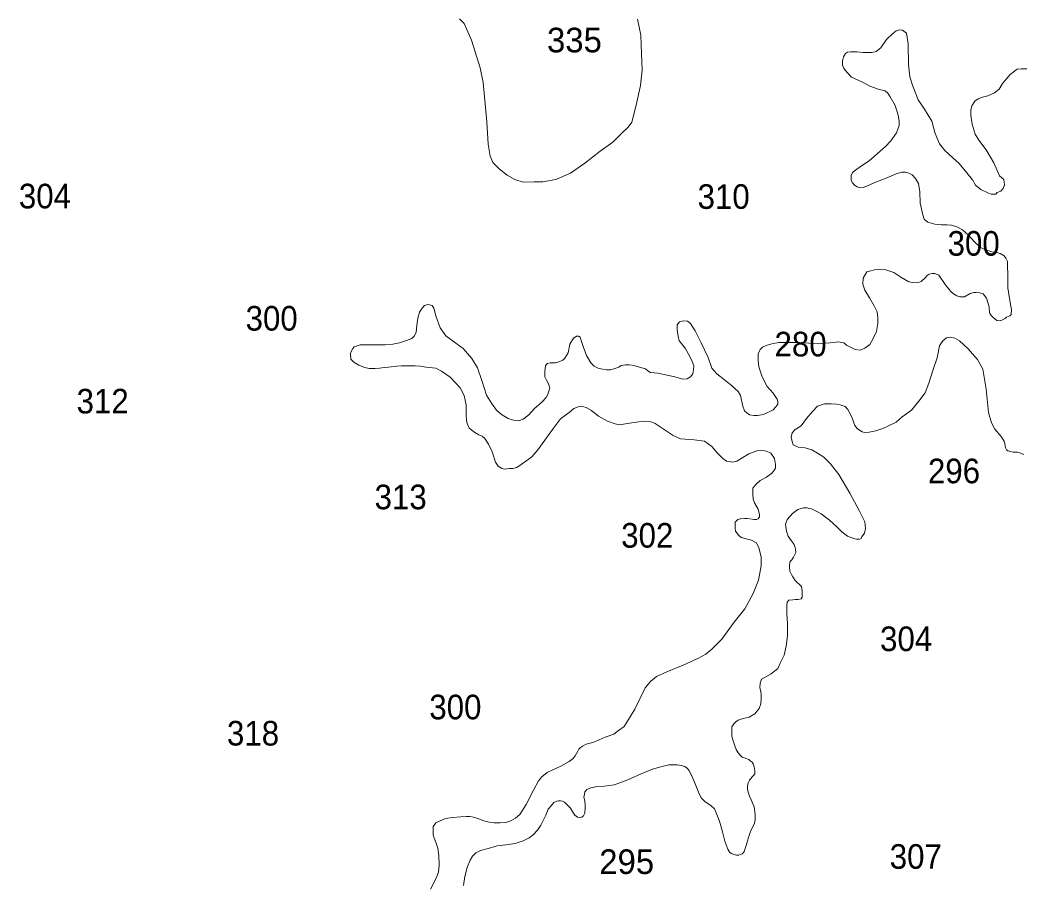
# Model space of a CAD drawing. Extents: x 445.4 to 500, y 8728.7 to 8784.
# Drawn here: x 473.42 to 479.94, y 8742.64 to 8748.25 of the extents above; entities that cross this region are included whole.
import ezdxf
from ezdxf.enums import TextEntityAlignment as Align

# ---------------------------------------------------------------- set-up
doc = ezdxf.new("R2010")
doc.units = 0
doc.header["$LTSCALE"] = 0.064
doc.layers.add('2', color=7, linetype='Continuous', lineweight=13)
doc.layers.add('21', color=7, linetype='Continuous')
doc.layers.add('61', color=7, linetype='Continuous')

msp = doc.modelspace()

# ---------------------------------------------------------------- linework, layer by layer
at = {"layer": '2'}
for points in [[(477.4373, 8748.2514), (477.4593, 8748.1459), (477.4638, 8748.0257), (477.4682, 8747.9223), (477.4572, 8747.819), (477.4285, 8747.6914), (477.3999, 8747.5823), (477.3778, 8747.5493), (477.3338, 8747.5076), (477.2765, 8747.4526), (477.195, 8747.3932), (477.0958, 8747.3141), (477.0011, 8747.2503), (476.9075, 8747.2099), (476.8591, 8747.2011), (476.8216, 8747.1945), (476.7665, 8747.1945), (476.6938, 8747.1923), (476.641, 8747.2099), (476.5903, 8747.2362), (476.5374, 8747.278), (476.4977, 8747.3198), (476.4801, 8747.3616), (476.4669, 8747.4385), (476.4581, 8747.5837), (476.4337, 8747.8382), (476.4139, 8747.935), (476.3588, 8748.1153), (476.3101, 8748.2225), (476.2814, 8748.2533)], [(479.1811, 8747.2566), (479.1564, 8747.2566), (479.1193, 8747.2467), (479.0551, 8747.2171), (478.9809, 8747.19), (478.934, 8747.1678), (478.9043, 8747.1579), (478.8821, 8747.1554), (478.8648, 8747.1604), (478.8475, 8747.1727), (478.8327, 8747.19), (478.8278, 8747.2072), (478.8278, 8747.2344), (478.8352, 8747.2541), (478.8549, 8747.2689), (478.8871, 8747.2936), (478.9439, 8747.3306), (479.05, 8747.4233), (479.0846, 8747.4602), (479.1216, 8747.512), (479.1389, 8747.5589), (479.1389, 8747.591), (479.1315, 8747.628), (479.1118, 8747.6896), (479.0796, 8747.7463), (479.0648, 8747.771), (479.0475, 8747.7858), (479.003, 8747.7957), (478.9487, 8747.8154), (478.9084, 8747.8369), (478.8714, 8747.8542), (478.8294, 8747.8739), (478.8022, 8747.9011), (478.7799, 8747.9307), (478.7701, 8747.9529), (478.7701, 8747.98), (478.7775, 8748.0071), (478.7898, 8748.0268), (478.8022, 8748.0367), (478.8219, 8748.0392), (478.8664, 8748.0392), (478.9059, 8748.0342), (478.9381, 8748.0342), (478.9603, 8748.0342), (478.99, 8748.0416), (479.0196, 8748.0638), (479.0567, 8748.1181), (479.0987, 8748.1576), (479.1184, 8748.1748), (479.1431, 8748.1822), (479.1604, 8748.1798), (479.1876, 8748.16), (479.1975, 8748.091), (479.2, 8747.9553), (479.2074, 8747.8764), (479.2272, 8747.8147), (479.2617, 8747.726), (479.3037, 8747.6668), (479.3514, 8747.5887), (479.3736, 8747.5074), (479.4008, 8747.4408), (479.4354, 8747.3964), (479.4873, 8747.3495), (479.5293, 8747.3125), (479.5787, 8747.2533), (479.6157, 8747.2065), (479.6355, 8747.1719), (479.6708, 8747.1438), (479.7153, 8747.1216), (479.7375, 8747.1142), (479.7672, 8747.1142), (479.7771, 8747.1241), (479.7993, 8747.1339), (479.8141, 8747.1512), (479.824, 8747.1734), (479.8191, 8747.2079), (479.7919, 8747.2326), (479.7548, 8747.3165), (479.7054, 8747.4028), (479.656, 8747.4644), (479.6338, 8747.5039), (479.614, 8747.568), (479.6039, 8747.6266), (479.6039, 8747.6586), (479.6113, 8747.6882), (479.6311, 8747.7178), (479.6533, 8747.7326), (479.6805, 8747.745), (479.7151, 8747.7524), (479.7596, 8747.7721), (479.7892, 8747.7968), (479.8115, 8747.8338), (479.8609, 8747.8905), (479.888, 8747.9127), (479.9053, 8747.925), (479.9325, 8747.9275), (479.9696, 8747.9275)], [(478.2354, 8746.1037), (478.2503, 8746.1185), (478.275, 8746.1309), (478.312, 8746.1407), (478.3565, 8746.1506), (478.4751, 8746.1506), (478.5517, 8746.1457), (478.6135, 8746.1407), (478.658, 8746.1457), (478.6901, 8746.1481), (478.7123, 8746.1506), (478.742, 8746.1531), (478.779, 8746.1481), (478.7963, 8746.1333), (478.8531, 8746.1037), (478.8843, 8746.0997), (478.9164, 8746.1121), (478.9485, 8746.1367), (478.9707, 8746.1762), (478.9905, 8746.2206), (479.0004, 8746.2724), (479.0004, 8746.3118), (478.9955, 8746.3488), (478.9782, 8746.3834), (478.946, 8746.4401), (478.9164, 8746.4894), (478.9018, 8746.5299), (478.9043, 8746.5669), (478.929, 8746.6089), (478.9463, 8746.6138), (478.9784, 8746.6212), (479.0056, 8746.6237), (479.0525, 8746.6212), (479.1044, 8746.6039), (479.1489, 8746.5743), (479.2007, 8746.5447), (479.2279, 8746.5398), (479.26, 8746.5373), (479.2823, 8746.5472), (479.307, 8746.5694), (479.3218, 8746.5842), (479.3342, 8746.5941), (479.3539, 8746.599), (479.3712, 8746.599), (479.3959, 8746.5867), (479.4379, 8746.5275), (479.475, 8746.4806), (479.4923, 8746.4658), (479.5145, 8746.4535), (479.5343, 8746.4461), (479.564, 8746.4461), (479.601, 8746.4683), (479.6233, 8746.4757), (479.6381, 8746.4757), (479.6628, 8746.4732), (479.685, 8746.4658), (479.7073, 8746.4387), (479.7246, 8746.3819), (479.727, 8746.3425), (479.7369, 8746.3252), (479.7493, 8746.3129), (479.7616, 8746.303), (479.774, 8746.2932), (479.7962, 8746.2907), (479.811, 8746.2981), (479.8283, 8746.3055), (479.8357, 8746.3154), (479.858, 8746.3228), (479.8679, 8746.3326), (479.8703, 8746.3647), (479.8654, 8746.3869), (479.853, 8746.4485), (479.8456, 8746.5053), (479.8456, 8746.5842), (479.8432, 8746.6532), (479.8432, 8746.6754), (479.8333, 8746.6976), (479.8209, 8746.7124), (479.7962, 8746.7272), (479.7715, 8746.7346), (479.7419, 8746.7396), (479.7023, 8746.7519), (479.6677, 8746.7667), (479.6257, 8746.8062), (479.5887, 8746.8481), (479.5516, 8746.8826), (479.5146, 8746.9014), (479.48, 8746.9113), (479.4479, 8746.9137), (479.4133, 8746.9137), (479.3713, 8746.9187), (479.3244, 8746.931), (479.3021, 8746.9507), (479.2923, 8746.9803), (479.275, 8747.0543), (479.2725, 8747.1283), (479.2651, 8747.1826), (479.2453, 8747.2146), (479.2231, 8747.2393), (479.2008, 8747.2492), (479.1811, 8747.2566)], [(478.0153, 8745.3785), (477.9918, 8745.3968), (477.9552, 8745.4333), (477.9212, 8745.475), (477.8742, 8745.5089), (477.8063, 8745.5167), (477.7175, 8745.5245), (477.6705, 8745.5454), (477.6052, 8745.5897), (477.553, 8745.6236), (477.519, 8745.6366), (477.4825, 8745.6392), (477.4459, 8745.634), (477.3858, 8745.6262), (477.3205, 8745.6158), (477.2918, 8745.621), (477.2422, 8745.6392), (477.1831, 8745.6719), (477.1387, 8745.7084), (477.1048, 8745.7266), (477.0891, 8745.7319), (477.0761, 8745.7345), (477.0526, 8745.7319), (477.0238, 8745.7214), (476.9925, 8745.6954), (476.9376, 8745.6536), (476.8906, 8745.5937), (476.8358, 8745.5155), (476.7888, 8745.4529), (476.7516, 8745.4058), (476.7177, 8745.3823), (476.6811, 8745.3562), (476.6524, 8745.338), (476.6263, 8745.3302), (476.6028, 8745.3302), (476.574, 8745.3276), (476.5558, 8745.3302), (476.5322, 8745.3458), (476.514, 8745.3719), (476.4931, 8745.4397), (476.4696, 8745.4892), (476.4461, 8745.5257), (476.4278, 8745.5414), (476.4069, 8745.5492), (476.3808, 8745.5648), (476.3442, 8745.5935), (476.3285, 8745.63), (476.3233, 8745.6743), (476.3233, 8745.7447), (476.3102, 8745.8047), (476.2841, 8745.8542), (476.2188, 8745.9246), (476.164, 8745.9637), (476.1274, 8745.982), (476.0633, 8745.9906), (476.0264, 8745.9962), (475.9914, 8745.998), (475.9453, 8745.998), (475.9028, 8745.998), (475.8733, 8745.9962), (475.8198, 8745.9906), (475.7903, 8745.9869), (475.7608, 8745.9833), (475.7331, 8745.9814), (475.6926, 8745.9814), (475.6649, 8745.9869), (475.6261, 8746.0017), (475.5929, 8746.0219), (475.5745, 8746.0422), (475.5726, 8746.079), (475.5782, 8746.0956), (475.5874, 8746.1103), (475.5948, 8746.1214), (475.6151, 8746.1287), (475.6335, 8746.1343), (475.6593, 8746.1343), (475.6981, 8746.1343), (475.7479, 8746.1343), (475.7977, 8746.1343), (475.8475, 8746.1398), (475.8899, 8746.1471), (475.9361, 8746.1619), (475.9711, 8746.1748), (475.9865, 8746.1906), (475.9989, 8746.2153), (476.0038, 8746.2621), (476.0087, 8746.309), (476.0211, 8746.346), (476.0384, 8746.3731), (476.0532, 8746.3904), (476.0754, 8746.3978), (476.0853, 8746.3953), (476.1026, 8746.3904), (476.1125, 8746.3731), (476.1273, 8746.3238), (476.1545, 8746.2449), (476.1916, 8746.1931), (476.2558, 8746.1462), (476.3052, 8746.1117), (476.3596, 8746.0451), (476.3966, 8745.9859)], [(476.3966, 8745.9859), (476.4263, 8745.9021), (476.4559, 8745.8083), (476.4881, 8745.7565), (476.5202, 8745.7097), (476.553, 8745.6813), (476.5974, 8745.6566), (476.632, 8745.6443), (476.6641, 8745.6418), (476.6938, 8745.6517), (476.7308, 8745.6788), (476.7679, 8745.7207), (476.8173, 8745.7651), (476.8445, 8745.7923), (476.8519, 8745.8071), (476.8673, 8745.8523), (476.8599, 8745.8819), (476.8451, 8745.9041), (476.8352, 8745.9263), (476.8352, 8745.9608), (476.8401, 8745.9978), (476.85, 8746.0126), (476.8698, 8746.0175), (476.9044, 8746.0175), (476.9266, 8746.0249), (476.9513, 8746.0348), (476.9661, 8746.0471), (476.9859, 8746.0816), (476.9983, 8746.1384), (477.0205, 8746.1778), (477.0329, 8746.1852), (477.0403, 8746.1902), (477.0551, 8746.1902), (477.065, 8746.1852), (477.0724, 8746.163), (477.0847, 8746.1236), (477.107, 8746.0644), (477.1342, 8746.0175), (477.1564, 8745.9953), (477.186, 8745.9805), (477.2132, 8745.9756), (477.2355, 8745.9731), (477.2626, 8745.9731), (477.2898, 8745.9805), (477.317, 8745.9904), (477.3318, 8746.0003), (477.359, 8746.0052), (477.3837, 8746.0052), (477.4158, 8746.0003), (477.4504, 8745.9904), (477.4899, 8745.9781), (477.5048, 8745.9657), (477.5221, 8745.9559), (477.569, 8745.9509), (477.6814, 8745.926), (477.7333, 8745.9112), (477.7604, 8745.9137), (477.7827, 8745.926), (477.7975, 8745.9458), (477.8024, 8745.9729), (477.8049, 8745.9976), (477.7926, 8746.0272), (477.7753, 8746.0642), (477.7481, 8746.1135), (477.7209, 8746.1456), (477.7086, 8746.1603), (477.7011, 8746.1899), (477.6962, 8746.2319), (477.6962, 8746.2652), (477.711, 8746.2849), (477.7357, 8746.2898), (477.7629, 8746.2874), (477.7827, 8746.2726), (477.8123, 8746.2257), (477.8518, 8746.1468), (477.8963, 8746.0531), (477.921, 8745.984), (477.9532, 8745.947), (478.0026, 8745.9076), (478.0477, 8745.8719), (478.0921, 8745.8324), (478.107, 8745.8053), (478.1218, 8745.7362), (478.1341, 8745.7066), (478.149, 8745.6918), (478.1663, 8745.6795), (478.1934, 8745.6746), (478.2182, 8745.6746), (478.2577, 8745.682), (478.3195, 8745.7116), (478.3368, 8745.7313), (478.3491, 8745.7486), (478.3491, 8745.7658), (478.3466, 8745.7806), (478.3195, 8745.8201), (478.2799, 8745.8645), (478.2478, 8745.9261), (478.2256, 8745.9927), (478.2231, 8746.0322), (478.2231, 8746.0766), (478.2354, 8746.1037)], [(479.8312, 8745.4661), (479.8247, 8745.5048), (479.801, 8745.5392), (479.7601, 8745.5865), (479.7386, 8745.6273), (479.7192, 8745.694), (479.7041, 8745.8466), (479.6822, 8745.9769), (479.6478, 8746.0393), (479.5853, 8746.1102), (479.5315, 8746.1597), (479.5013, 8746.179), (479.4733, 8746.1855), (479.4475, 8746.1812), (479.4238, 8746.1597), (479.4022, 8746.1274), (479.385, 8746.05), (479.3592, 8745.9748), (479.3312, 8745.8845), (479.3075, 8745.8222), (479.2665, 8745.7684), (479.2192, 8745.7104), (479.1577, 8745.6663), (479.1189, 8745.6319), (479.0694, 8745.6082), (479.0328, 8745.591), (478.9876, 8745.576), (478.9445, 8745.5674), (478.9143, 8745.5652), (478.8993, 8745.5695), (478.882, 8745.5803), (478.8648, 8745.591), (478.8497, 8745.6104), (478.8303, 8745.6641), (478.8045, 8745.7136), (478.7873, 8745.7329), (478.755, 8745.7437), (478.7313, 8745.7501), (478.6968, 8745.7523), (478.6537, 8745.7523), (478.6085, 8745.7351), (478.5784, 8745.7028), (478.5374, 8745.6555), (478.5008, 8745.6082), (478.4621, 8745.5846), (478.4427, 8745.5631), (478.4362, 8745.5351), (478.4427, 8745.5072), (478.4491, 8745.4857), (478.4815, 8745.4706), (478.5288, 8745.4663), (478.5719, 8745.4513), (478.6085, 8745.4298), (478.6494, 8745.404), (478.6925, 8745.361), (478.7466, 8745.293), (478.8177, 8745.1705), (478.878, 8745.0587), (478.9146, 8744.9835), (478.9209, 8744.9414), (478.9144, 8744.9113), (478.8972, 8744.8877), (478.8908, 8744.8769), (478.88, 8744.8726), (478.8606, 8744.8726), (478.8434, 8744.8769), (478.8025, 8744.892), (478.768, 8744.9178), (478.7314, 8744.9543), (478.6862, 8744.9951), (478.6323, 8745.036), (478.6043, 8745.051), (478.5871, 8745.0596), (478.5699, 8745.0682), (478.5548, 8745.0704), (478.5397, 8745.0747), (478.516, 8745.0747), (478.4794, 8745.0639), (478.4449, 8745.0381), (478.4105, 8744.9994), (478.3997, 8744.9693), (478.4062, 8744.9242), (478.4169, 8744.892), (478.4428, 8744.8554), (478.4557, 8744.8382), (478.46, 8744.8232), (478.4643, 8744.806), (478.4665, 8744.7845), (478.4579, 8744.7673), (478.4514, 8744.7544), (478.4406, 8744.7372), (478.4299, 8744.7264), (478.4256, 8744.7071), (478.4256, 8744.6877), (478.4277, 8744.6641), (478.4385, 8744.6426), (478.4471, 8744.6275), (478.4622, 8744.6039), (478.5031, 8744.5652), (478.5088, 8744.536), (478.5088, 8744.5145)], [(479.9497, 8745.4231), (479.9238, 8745.4338), (479.9087, 8745.4381), (479.8958, 8745.4381), (479.8807, 8745.4381), (479.8613, 8745.4424), (479.8484, 8745.4467), (479.8377, 8745.4532), (479.8312, 8745.4661)], [(476.1261, 8743.0276), (476.1555, 8743.0406), (476.1898, 8743.0569), (476.2355, 8743.0635), (476.2894, 8743.0683), (476.3253, 8743.07), (476.3465, 8743.07), (476.371, 8743.0651), (476.3988, 8743.0569), (476.4396, 8743.0406), (476.4738, 8743.0325), (476.5065, 8743.0292), (476.5457, 8743.0292), (476.5816, 8743.0309), (476.6142, 8743.0423), (476.6452, 8743.0586), (476.673, 8743.083), (476.7147, 8743.1469), (476.762, 8743.2414), (476.7947, 8743.3017), (476.8159, 8743.3278), (476.8502, 8743.3555), (476.8861, 8743.3734), (476.9383, 8743.3962), (476.9943, 8743.4265), (477.0188, 8743.446), (477.0319, 8743.4639), (477.0417, 8743.4786), (477.0498, 8743.4933), (477.0564, 8743.5063), (477.0661, 8743.5177), (477.0792, 8743.5275), (477.1037, 8743.5405), (477.1478, 8743.5503), (477.1886, 8743.5682), (477.2278, 8743.5845), (477.2833, 8743.6041), (477.3143, 8743.6285), (477.3518, 8743.6546), (477.3723, 8743.6899), (477.4193, 8743.7681), (477.4872, 8743.9063), (477.5212, 8743.948), (477.5604, 8743.9793), (477.6283, 8744.0106), (477.7354, 8744.0523), (477.8346, 8744.0992), (477.8816, 8744.1253), (477.9208, 8744.1566), (477.9861, 8744.2217), (478.0672, 8744.3327), (478.1351, 8744.4187), (478.19, 8744.5178), (478.2239, 8744.6065), (478.2422, 8744.6977), (478.2423, 8744.7566), (478.2266, 8744.8165), (478.211, 8744.8478), (478.1979, 8744.8556), (478.1822, 8744.8635), (478.1666, 8744.8687), (478.1535, 8744.8713), (478.1117, 8744.8817), (478.096, 8744.8947), (478.0752, 8744.9234), (478.0725, 8744.9417), (478.0725, 8744.9651), (478.0725, 8744.9834), (478.0908, 8744.999), (478.1065, 8745.0042), (478.1352, 8745.0069), (478.1509, 8745.0069), (478.1822, 8745.0016), (478.1953, 8744.999), (478.211, 8744.999), (478.2214, 8745.0042), (478.2319, 8745.0173), (478.2319, 8745.0303), (478.2214, 8745.0668), (478.1979, 8745.1085), (478.1901, 8745.132), (478.1875, 8745.1633), (478.1876, 8745.2038), (478.2085, 8745.2299), (478.2347, 8745.2534), (478.2764, 8745.2742), (478.3078, 8745.2977), (478.3235, 8745.3159), (478.3339, 8745.3342), (478.3339, 8745.3577), (478.3287, 8745.3968), (478.3052, 8745.4307), (478.2764, 8745.4437), (478.2451, 8745.4489), (478.2138, 8745.4463), (478.1615, 8745.4254), (478.1119, 8745.3968), (478.0832, 8745.3785), (478.0544, 8745.3733), (478.0335, 8745.3759), (478.0153, 8745.3785)], [(478.5088, 8744.5145), (478.5088, 8744.4952), (478.5023, 8744.4844), (478.4829, 8744.4801), (478.4657, 8744.4801), (478.4485, 8744.478), (478.4226, 8744.4758), (478.4097, 8744.4629), (478.4076, 8744.4436), (478.4076, 8744.3877), (478.4119, 8744.3232), (478.4119, 8744.2437), (478.4052, 8744.1757), (478.3902, 8744.1176), (478.3643, 8744.066), (478.3492, 8744.0316), (478.3062, 8743.9972), (478.2717, 8743.9779), (478.2437, 8743.9628), (478.2351, 8743.937), (478.233, 8743.9069), (478.2394, 8743.8811), (478.2416, 8743.8596), (478.2416, 8743.8381), (478.2394, 8743.8016), (478.2286, 8743.7715), (478.2006, 8743.7371), (478.1644, 8743.7155), (478.1253, 8743.7057), (478.0926, 8743.6959), (478.0763, 8743.6845), (478.0632, 8743.6715), (478.0518, 8743.6519), (478.0502, 8743.6226), (478.0518, 8743.5916), (478.0567, 8743.5688), (478.0632, 8743.5477), (478.0698, 8743.5281), (478.0796, 8743.5053), (478.0926, 8743.4841), (478.1057, 8743.4694), (478.1187, 8743.4564), (478.1383, 8743.4483), (478.1612, 8743.4401), (478.171, 8743.432), (478.1824, 8743.4238), (478.1889, 8743.4124), (478.1971, 8743.3929), (478.2004, 8743.3673), (478.2004, 8743.3478), (478.1922, 8743.3364), (478.1841, 8743.3282), (478.1743, 8743.3168), (478.1661, 8743.3054), (478.1579, 8743.2891), (478.153, 8743.2679), (478.153, 8743.2467), (478.1579, 8743.2272), (478.1661, 8743.2027), (478.1775, 8743.1783), (478.1971, 8743.1327), (478.202, 8743.0822), (478.2036, 8743.048), (478.1987, 8743.0274), (478.1873, 8743.003), (478.1775, 8742.9834), (478.171, 8742.9655), (478.1628, 8742.9459), (478.1579, 8742.9296), (478.1547, 8742.9166), (478.1481, 8742.897), (478.1432, 8742.8824), (478.1318, 8742.8416), (478.1269, 8742.8351), (478.1171, 8742.827), (478.1073, 8742.8221), (478.0975, 8742.8188), (478.0812, 8742.8188), (478.0649, 8742.8221), (478.0486, 8742.8286), (478.0388, 8742.8368), (478.0241, 8742.8579), (478.0045, 8742.9101), (477.9898, 8742.9704), (477.9718, 8743.0388), (477.949, 8743.0926), (477.9376, 8743.1203), (477.9147, 8743.1415), (477.8772, 8743.1643), (477.8543, 8743.1887), (477.838, 8743.218), (477.8134, 8743.2828), (477.7938, 8743.3284), (477.7758, 8743.3643), (477.7628, 8743.3822), (477.7448, 8743.3952), (477.722, 8743.4018), (477.6959, 8743.4066), (477.6404, 8743.405), (477.5898, 8743.3936), (477.5342, 8743.3773)], [(477.5342, 8743.3773), (477.4624, 8743.348), (477.3751, 8743.3071), (477.3228, 8743.2891), (477.2869, 8743.2761), (477.2216, 8743.2663), (477.1678, 8743.2631), (477.1351, 8743.2566), (477.109, 8743.2452), (477.0959, 8743.2305), (477.0927, 8743.2142), (477.0894, 8743.1963), (477.0943, 8743.1718), (477.0976, 8743.1409), (477.0976, 8743.1181), (477.0959, 8743.105), (477.0943, 8743.0904), (477.091, 8743.0822), (477.0861, 8743.0741), (477.0764, 8743.0659), (477.0617, 8743.0643), (477.047, 8743.0659), (477.0306, 8743.0789), (477.0176, 8743.0969), (477.0029, 8743.1246), (476.9768, 8743.149), (476.9621, 8743.162), (476.949, 8743.1686), (476.9376, 8743.1718), (476.9245, 8743.1718), (476.9131, 8743.1702), (476.8935, 8743.1604), (476.8756, 8743.1392), (476.8576, 8743.1181), (476.8413, 8743.0789), (476.8094, 8743.0144), (476.7882, 8742.9802), (476.7605, 8742.9525), (476.7343, 8742.9313), (476.6935, 8742.9117), (476.6429, 8742.8954), (476.5825, 8742.8857), (476.5254, 8742.8792), (476.4666, 8742.8629), (476.4177, 8742.8482), (476.3866, 8742.8335), (476.3638, 8742.8123), (476.3491, 8742.7863), (476.3295, 8742.739), (476.3142, 8742.6807), (476.306, 8742.622)], [(476.0917, 8742.5972), (476.1276, 8742.6689), (476.144, 8742.7089), (476.1489, 8742.7545), (476.1457, 8742.8165), (476.1391, 8742.8637), (476.1277, 8742.8963), (476.1147, 8742.9289), (476.1098, 8742.9517), (476.1081, 8742.9794), (476.1082, 8743.0048), (476.1261, 8743.0276)]]:
    msp.add_lwpolyline(points, dxfattribs=at)

# ---------------------------------------------------------------- texts
at = {"layer": '21'}
for s, p in [('335', (476.8491, 8748.0351)), ('295', (477.1889, 8742.6961))]:
    msp.add_text(s, height=0.16, dxfattribs=at).set_placement(p)
at = {"layer": '21', "width": 0.95}
for s, p in [('304', (473.4154, 8747.0213)), ('310', (477.8282, 8747.0182)), ('300', (479.4536, 8746.7139)), ('300', (474.8895, 8746.2271)), ('312', (473.7907, 8745.6886)), ('296', (479.3259, 8745.2351)), ('313', (475.7281, 8745.0661)), ('302', (477.3316, 8744.8167)), ('304', (479.0146, 8744.1445)), ('300', (476.084, 8743.7012)), ('318', (474.7684, 8743.5309)), ('307', (479.0775, 8742.73))]:
    msp.add_text(s, height=0.16, dxfattribs=at).set_placement(p)
at = {"layer": '61', "width": 0.95}
msp.add_text('280', height=0.16, dxfattribs=at).set_placement((478.498, 8746.0594), align=Align.CENTER)

doc.saveas('drawing.dxf')
